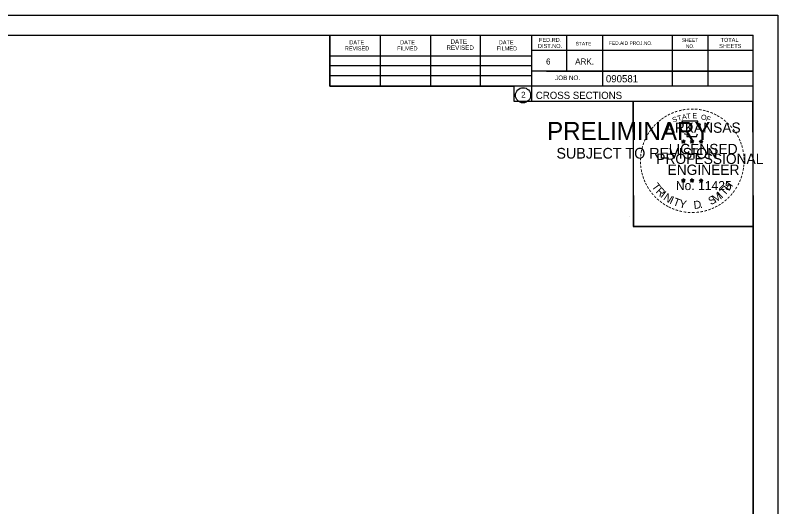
# Model space of a CAD drawing. Extents: x 1322838 to 1324533, y 339903 to 351025.
# Drawn here: x 1323718.5 to 1323866.6, y 350929.8 to 351025.3 of the extents above; entities that cross this region are included whole.
import ezdxf

# ---------------------------------------------------------------- set-up
doc = ezdxf.new("R2010")
doc.units = 0
doc.layers.add('R_No Plot', color=7, linetype='Continuous')

msp = doc.modelspace()

# ---------------------------------------------------------------- linework, layer by layer
at = {"layer": 'R_No Plot'}
for p, q in [((1323533.31, 351025.28), (1323866.65, 351025.28)), ((1323545.72, 351021.38), (1323861.9, 351021.38)), ((1323779.64, 351011.5), (1323779.64, 351021.38)), ((1323789.5, 351011.5), (1323789.5, 351021.18)), ((1323799.26, 351011.5), (1323799.26, 351021.18)), ((1323808.94, 351011.5), (1323808.94, 351021.18)), ((1323818.8, 351021.38), (1323818.8, 351008.58)), ((1323825.64, 351021.38), (1323825.64, 351014.44)), ((1323832.58, 351021.38), (1323832.58, 351011.5)), ((1323846.16, 351021.38), (1323846.16, 351011.5)), ((1323853.1, 351021.38), (1323853.1, 351011.5)), ((1323861.9, 350815.92), (1323861.9, 351021.38)), ((1323861.9, 351018.44), (1323818.8, 351018.44)), ((1323861.9, 351018.46), (1323861.9, 351018.46)), ((1323779.64, 351017.36), (1323818.8, 351017.36)), ((1323779.64, 351015.5), (1323818.8, 351015.5)), ((1323779.64, 351011.5), (1323779.64, 351013.56)), ((1323779.64, 351013.56), (1323818.8, 351013.56)), ((1323861.9, 351014.44), (1323818.8, 351014.44)), ((1323821.76, 351014.44), (1323861.9, 351014.44)), ((1323861.9, 351011.5), (1323779.64, 351011.5)), ((1323818.8, 351008.58), (1323861.9, 351008.58)), ((1323847.98, 351000.84), (1323848.33, 351000.73)), ((1323847.98, 351000.84), (1323848.23, 351000.79)), ((1323847.98, 351000.84), (1323848.22, 351000.72)), ((1323848.11, 351000.43), (1323848.33, 351000.73)), ((1323848.11, 351000.43), (1323848.24, 351000.67)), ((1323848.11, 351000.43), (1323848.33, 351000.65)), ((1323848.33, 351001.09), (1323848.29, 351000.84)), ((1323848.33, 351000.73), (1323848.33, 351001.09)), ((1323848.33, 351001.09), (1323848.38, 351000.84)), ((1323848.68, 351000.84), (1323848.33, 351000.73)), ((1323848.54, 351000.43), (1323848.33, 351000.73)), ((1323848.54, 351000.43), (1323848.33, 351000.64)), ((1323848.68, 351000.84), (1323848.39, 351000.79)), ((1323848.54, 351000.43), (1323848.41, 351000.72)), ((1323848.68, 351000.84), (1323848.47, 351000.74)), ((1323849.65, 351000.84), (1323850, 351000.73)), ((1323849.65, 351000.84), (1323849.9, 351000.79)), ((1323849.65, 351000.84), (1323849.89, 351000.72)), ((1323849.78, 351000.43), (1323850, 351000.73)), ((1323849.78, 351000.43), (1323849.91, 351000.67)), ((1323849.78, 351000.43), (1323850, 351000.65)), ((1323850, 351001.09), (1323849.96, 351000.84)), ((1323850, 351000.73), (1323850, 351001.09)), ((1323850, 351001.09), (1323850.05, 351000.84)), ((1323850.35, 351000.84), (1323850, 351000.73)), ((1323850.21, 351000.43), (1323850, 351000.73)), ((1323850.21, 351000.43), (1323850, 351000.64)), ((1323850.35, 351000.84), (1323850.06, 351000.79)), ((1323850.21, 351000.43), (1323850.08, 351000.72)), ((1323850.35, 351000.84), (1323850.14, 351000.74)), ((1323851.41, 351000.83), (1323851.76, 351000.71)), ((1323851.41, 351000.83), (1323851.67, 351000.78)), ((1323851.41, 351000.83), (1323851.65, 351000.7)), ((1323851.55, 351000.42), (1323851.76, 351000.71)), ((1323851.55, 351000.42), (1323851.67, 351000.66)), ((1323851.55, 351000.42), (1323851.76, 351000.63)), ((1323851.76, 351001.08), (1323851.72, 351000.83)), ((1323851.76, 351000.71), (1323851.76, 351001.08)), ((1323851.76, 351001.08), (1323851.81, 351000.83)), ((1323852.11, 351000.83), (1323851.76, 351000.71)), ((1323851.98, 351000.42), (1323851.76, 351000.71)), ((1323851.98, 351000.42), (1323851.76, 351000.63)), ((1323852.11, 351000.83), (1323851.82, 351000.78)), ((1323851.98, 351000.42), (1323851.84, 351000.71)), ((1323852.11, 351000.83), (1323851.91, 351000.72)), ((1323847.98, 350993.26), (1323848.33, 350993.15)), ((1323847.98, 350993.26), (1323848.23, 350993.22)), ((1323847.98, 350993.26), (1323848.21, 350993.14)), ((1323848.11, 350992.86), (1323848.33, 350993.15)), ((1323848.11, 350992.86), (1323848.24, 350993.1)), ((1323848.11, 350992.86), (1323848.32, 350993.07)), ((1323848.33, 350993.52), (1323848.28, 350993.27)), ((1323848.54, 350992.86), (1323848.32, 350993.07)), ((1323848.33, 350993.15), (1323848.33, 350993.52)), ((1323848.33, 350993.52), (1323848.37, 350993.27)), ((1323848.67, 350993.26), (1323848.33, 350993.15)), ((1323848.54, 350992.86), (1323848.33, 350993.15)), ((1323848.67, 350993.26), (1323848.39, 350993.22)), ((1323848.54, 350992.86), (1323848.4, 350993.15)), ((1323848.67, 350993.26), (1323848.47, 350993.16)), ((1323849.65, 350993.26), (1323849.99, 350993.15)), ((1323849.65, 350993.26), (1323849.9, 350993.22)), ((1323849.65, 350993.26), (1323849.88, 350993.14)), ((1323849.78, 350992.86), (1323849.99, 350993.15)), ((1323849.78, 350992.86), (1323849.9, 350993.1)), ((1323849.78, 350992.86), (1323849.99, 350993.07)), ((1323849.99, 350993.52), (1323849.95, 350993.27)), ((1323849.99, 350993.15), (1323849.99, 350993.52)), ((1323849.99, 350993.52), (1323850.04, 350993.27)), ((1323850.34, 350993.26), (1323849.99, 350993.15)), ((1323850.21, 350992.86), (1323849.99, 350993.15)), ((1323850.21, 350992.86), (1323849.99, 350993.07)), ((1323850.34, 350993.26), (1323850.06, 350993.22)), ((1323850.21, 350992.86), (1323850.07, 350993.15)), ((1323850.34, 350993.26), (1323850.14, 350993.16)), ((1323851.41, 350993.25), (1323851.76, 350993.14)), ((1323851.41, 350993.25), (1323851.67, 350993.21)), ((1323851.41, 350993.25), (1323851.65, 350993.13)), ((1323851.55, 350992.85), (1323851.76, 350993.14)), ((1323851.55, 350992.85), (1323851.67, 350993.09)), ((1323851.55, 350992.85), (1323851.76, 350993.06)), ((1323851.76, 350993.51), (1323851.72, 350993.26)), ((1323851.76, 350993.14), (1323851.76, 350993.51)), ((1323851.76, 350993.51), (1323851.81, 350993.26)), ((1323852.11, 350993.25), (1323851.76, 350993.14)), ((1323851.97, 350992.85), (1323851.76, 350993.14)), ((1323851.97, 350992.85), (1323851.76, 350993.06)), ((1323852.11, 350993.25), (1323851.82, 350993.21)), ((1323851.97, 350992.85), (1323851.84, 350993.14)), ((1323852.11, 350993.25), (1323851.9, 350993.15)), ((1323837.93, 350986.13), (1323837.93, 350986.13))]:
    msp.add_line(p, q, dxfattribs=at)
for points in [[(1323533.31, 351025.28), (1323866.65, 351025.28), (1323866.65, 350811.94), (1323533.31, 350811.94)], [(1323779.64, 351021.38), (1323779.64, 351011.5), (1323815.37, 351011.5), (1323815.37, 351008.58), (1323838.57, 351008.58), (1323838.57, 350984.25), (1323861.9, 350984.25), (1323861.9, 350815.92), (1323545.72, 350815.92), (1323545.72, 351021.38)], [(1323838.57, 351008.58), (1323861.77, 351008.58), (1323861.9, 350984.25), (1323838.69, 350984.25)]]:
    msp.add_lwpolyline(points, close=True, dxfattribs=at)
for points in [[(1323848.02, 351004.72), (1323848.29, 351003.89)], [(1323851.53, 351003.79), (1323851.67, 351004.08), (1323850.99, 351004.05), (1323851.14, 351004.72), (1323848.02, 351004.72)], [(1323848.51, 351002.29), (1323848.51, 351002.21), (1323849.08, 351002.19), (1323849.02, 351001.71), (1323850.89, 351001.71), (1323851.09, 351002.25)], [(1323848.33, 351001.09), (1323848.54, 351000.43), (1323847.98, 351000.84), (1323848.68, 351000.84), (1323848.11, 351000.43), (1323848.33, 351001.09)], [(1323850, 351001.09), (1323850.21, 351000.43), (1323849.65, 351000.84), (1323850.35, 351000.84), (1323849.78, 351000.43), (1323850, 351001.09)], [(1323851.76, 351001.08), (1323851.98, 351000.42), (1323851.41, 351000.83), (1323852.11, 351000.83), (1323851.55, 351000.42), (1323851.76, 351001.08)], [(1323848.33, 350993.52), (1323848.54, 350992.86), (1323847.98, 350993.26), (1323848.67, 350993.26), (1323848.11, 350992.86), (1323848.33, 350993.52)], [(1323849.99, 350993.52), (1323850.21, 350992.86), (1323849.65, 350993.26), (1323850.34, 350993.26), (1323849.78, 350992.86), (1323849.99, 350993.52)], [(1323851.76, 350993.51), (1323851.97, 350992.85), (1323851.41, 350993.25), (1323852.11, 350993.25), (1323851.55, 350992.85), (1323851.76, 350993.51)]]:
    msp.add_lwpolyline(points, dxfattribs=at)
for centre, radius in [((1323817.18, 351009.72), 1.47), ((1323848.33, 351000.73), 0.172), ((1323848.33, 351000.73), 0.145), ((1323848.33, 351000.73), 0.116), ((1323848.33, 351000.73), 0.0991), ((1323848.33, 351000.73), 0.0747), ((1323848.33, 351000.73), 0.0495), ((1323848.33, 351000.73), 0.0296), ((1323850, 351000.73), 0.172), ((1323850, 351000.73), 0.145), ((1323850, 351000.73), 0.116), ((1323850, 351000.73), 0.0991), ((1323850, 351000.73), 0.0747), ((1323850, 351000.73), 0.0495), ((1323850, 351000.73), 0.0296), ((1323851.76, 351000.71), 0.172), ((1323851.76, 351000.71), 0.145), ((1323851.76, 351000.71), 0.116), ((1323851.76, 351000.71), 0.0991), ((1323851.76, 351000.71), 0.0747), ((1323851.76, 351000.71), 0.0495), ((1323851.76, 351000.71), 0.0296), ((1323848.32, 350993.15), 0.172), ((1323848.32, 350993.15), 0.145), ((1323848.32, 350993.15), 0.116), ((1323848.32, 350993.15), 0.0991), ((1323848.32, 350993.15), 0.0747), ((1323848.32, 350993.15), 0.0495), ((1323848.32, 350993.15), 0.0296), ((1323849.99, 350993.15), 0.172), ((1323849.99, 350993.15), 0.145), ((1323849.99, 350993.15), 0.116), ((1323849.99, 350993.15), 0.0991), ((1323849.99, 350993.15), 0.0747), ((1323849.99, 350993.15), 0.0495), ((1323849.99, 350993.15), 0.0296), ((1323851.76, 350993.14), 0.172), ((1323851.76, 350993.14), 0.145), ((1323851.76, 350993.14), 0.116), ((1323851.76, 350993.14), 0.0991), ((1323851.76, 350993.14), 0.0747), ((1323851.76, 350993.14), 0.0495), ((1323851.76, 350993.14), 0.0296)]:
    msp.add_circle(centre, radius, dxfattribs=at)

# ---------------------------------------------------------------- texts
for s, height, rotation, p in [('DATE', 0.879, 360, (1323803.08, 351019.72)), ('FED.RD.', 0.782, 360, (1323820.28, 351020.1)), ('SHEET', 0.684, 360, (1323848.02, 351020.1)), ('TOTAL', 0.782, 360, (1323855.54, 351020.1)), ('REVISED', 0.782, 360, (1323782.56, 351018.44)), ('DATE', 0.782, 360, (1323783.44, 351019.62)), ('FILMED', 0.782, 360, (1323792.72, 351018.44)), ('DATE', 0.782, 360, (1323793.3, 351019.62)), ('REVISED', 0.879, 360, (1323802.3, 351018.54)), ('FILMED', 0.782, 360, (1323812.06, 351018.44)), ('DATE', 0.782, 360, (1323812.46, 351019.62)), ('DIST.NO.', 0.782, 360, (1323820.08, 351018.92)), ('STATE', 0.684, 360, (1323827.4, 351019.42)), ('FED.AID PROJ.NO.', 0.684, 360, (1323833.86, 351019.52)), ('NO.', 0.684, 360, (1323848.8, 351018.92)), ('SHEETS', 0.782, 360, (1323855.26, 351018.92)), ('6', 1.17, 360, (1323821.64, 351015.7)), ('ARK.', 1.172, 360, (1323827.3, 351015.7)), ('JOB NO.', 0.879, 360, (1323823.4, 351012.68)), ('090581', 1.4, 360, (1323833.27, 351012.24)), ('2', 1.17, 360, (1323816.8, 351009.23)), ('CROSS SECTIONS', 1.4, 360, (1323819.66, 351009.01)), ('-', 1.6, 34.0636, (1323844.91, 351004.89)), ('-', 1.6, 28.7918, (1323845.5, 351005.26)), ('-', 1.6, 24.3072, (1323846.14, 351005.57)), ('-', 1.6, 19.1761, (1323846.77, 351005.84)), ('T', 1, 16.4036, (1323847.29, 351004.72)), ('-', 1.6, 13.6301, (1323847.52, 351006.08)), ('A', 1, 11.2132, (1323848.12, 351004.98)), ('-', 1.6, 10.2193, (1323848.2, 351006.25)), ('T', 1, 6.0228, (1323848.97, 351005.14)), ('-', 1.6, 5.8968, (1323848.93, 351006.36)), ('-', 1.6, 0.1862, (1323849.7, 351006.43)), ('E', 1, 0.8323, (1323850.07, 351005.25)), ('-', 1.6, 357.743, (1323850.42, 351006.41)), ('-', 1.6, 352.1617, (1323851.17, 351006.36)), ('O', 1, 350.4515, (1323851.67, 351005.04)), ('-', 1.6, 347.2049, (1323851.88, 351006.24)), ('F', 1, 340.0707, (1323852.63, 351004.81)), ('-', 1.6, 342.3362, (1323852.52, 351006.09)), ('-', 1.6, 337.8551, (1323853.25, 351005.87)), ('-', 1.6, 334.1211, (1323853.89, 351005.6)), ('-', 1.6, 329.6409, (1323854.46, 351005.31)), ('PRELIMINARY', 3.5, 360, (1323821.85, 351001.05)), ('-', 1.6, 42.9622, (1323843.42, 351003.7)), ('-', 1.6, 38.9507, (1323843.85, 351004.11)), ('-', 1.6, 36.2317, (1323844.33, 351004.49)), ('ARKANSAS', 2, 360, (1323844.87, 351002.43)), ('S', 1, 21.594, (1323846.38, 351004.39)), ('-', 1.6, 325.8627, (1323855.11, 351004.95)), ('-', 1.6, 320.5297, (1323855.72, 351004.53)), ('-', 1.6, 315.5786, (1323856.32, 351004.04)), ('DWB', 0.01, 360, (1323822.59, 351002.89)), ('-', 1.6, 54.2325, (1323842.15, 351002.17)), ('-', 1.6, 50.6142, (1323842.57, 351002.73)), ('-', 1.6, 48.423, (1323842.97, 351003.22)), ('-', 1.6, 309.8797, (1323856.89, 351003.49)), ('-', 1.6, 306.6522, (1323857.41, 351002.89)), ('-', 1.6, 62.8713, (1323841.52, 351001.02)), ('-', 1.6, 58.0706, (1323841.83, 351001.64)), ('-', 1.4, 303.6753, (1323857.9, 351002.32)), ('-', 1.6, 299.6684, (1323858.22, 351001.71)), ('-', 1.6, 294.6628, (1323858.54, 351001.1)), ('-', 1.6, 75.461, (1323840.84, 350999.07)), ('-', 1.6, 72.3945, (1323841.04, 350999.78)), ('-', 1.6, 67.7743, (1323841.26, 351000.41)), ('LICENSED', 2, 360, (1323845.47, 350998.28)), ('DWB', 0.01, 360, (1323848.32, 351000.72)), ('DWB', 0.01, 360, (1323849.99, 351000.72)), ('DWB', 0.01, 360, (1323851.75, 351000.71)), ('-', 1.6, 290.5728, (1323858.8, 351000.52)), ('-', 1.6, 285.1233, (1323859.03, 350999.94)), ('SUBJECT TO REVISION', 2.0751, 360, (1323823.66, 350997.42)), ('-', 1.6, 85.1863, (1323840.63, 350997.67)), ('-', 1.6, 81.2013, (1323840.71, 350998.36)), ('PROFESSIONAL', 2, 360, (1323843.05, 350996.37)), ('-', 1.6, 280.5493, (1323859.23, 350999.2)), ('-', 1.6, 276.5962, (1323859.39, 350998.43)), ('-', 1.6, 89.0622, (1323840.61, 350996.96)), ('-', 1.6, 274.3301, (1323859.45, 350997.71)), ('-', 1.6, 269.9407, (1323859.49, 350997.08)), ('-', 1.6, 94.1959, (1323840.64, 350996.24)), ('-', 1.6, 98.9479, (1323840.72, 350995.57)), ('ENGINEER', 2, 360, (1323845.24, 350994.25)), ('-', 1.6, 260.9953, (1323859.4, 350995.76)), ('-', 1.6, 263.5172, (1323859.47, 350996.41)), ('-', 1.6, 101.7149, (1323840.85, 350994.84)), ('-', 1.6, 105.4578, (1323841.01, 350994.24)), ('-', 1.6, 109.0874, (1323841.23, 350993.61)), ('-', 1.6, 252.8681, (1323859.11, 350994.36)), ('-', 1.6, 255.7626, (1323859.29, 350995.08)), ('-', 1.6, 114.0643, (1323841.48, 350993.02)), ('-', 1.6, 115.7289, (1323841.79, 350992.4)), ('T', 1.54, 306.0406, (1323842.08, 350991.99)), ('No. 11425', 1.757, 360, (1323846.86, 350991.3)), ('DWB', 0.01, 360, (1323848.31, 350993.15)), ('DWB', 0.01, 360, (1323849.98, 350993.15)), ('DWB', 0.01, 360, (1323851.75, 350993.14)), ('H', 1.54, 54.6088, (1323857.21, 350991.03)), ('-', 1.6, 244.6197, (1323858.62, 350993.06)), ('-', 1.6, 247.8887, (1323858.88, 350993.69)), ('-', 1.6, 120.4471, (1323842.14, 350991.81)), ('-', 1.6, 125.8934, (1323842.55, 350991.25)), ('R', 1.54, 314.005, (1323842.85, 350990.94)), ('I', 1.54, 321.9694, (1323843.75, 350990.01)), ('I', 1.54, 42.1136, (1323855.75, 350989.61)), ('T', 1.54, 46.6444, (1323856.32, 350990.08)), ('-', 1.6, 233.8452, (1323857.82, 350991.65)), ('-', 1.6, 239.0712, (1323858.23, 350992.31)), ('-', 1.6, 130.7181, (1323843.01, 350990.7)), ('-', 1.6, 134.2238, (1323843.53, 350990.16)), ('-', 1.6, 138.9338, (1323844.05, 350989.69)), ('N', 1.54, 326.5002, (1323844.31, 350989.54)), ('I', 1.54, 335.3603, (1323845.52, 350988.75)), ('T', 1.54, 339.8912, (1323846.18, 350988.43)), ('Y', 1.54, 347.8556, (1323847.4, 350987.98)), ('S', 1.54, 26.9312, (1323853.63, 350988.35)), ('M', 1.54, 32.6563, (1323854.47, 350988.76)), ('-', 1.6, 221.0851, (1323856.39, 350990.01)), ('-', 1.6, 225.7653, (1323856.92, 350990.52)), ('-', 1.6, 231.2538, (1323857.39, 350991.09)), ('-', 1.6, 144.6463, (1323844.61, 350989.29)), ('-', 1.6, 148.0898, (1323845.17, 350988.91)), ('-', 1.6, 151.5704, (1323845.75, 350988.59)), ('-', 1.6, 154.6002, (1323846.27, 350988.34)), ('D', 1.54, 6.3969, (1323850.39, 350987.62)), ('.', 1.54, 13.7642, (1323851.58, 350987.75)), ('-', 1.6, 204.2516, (1323854.13, 350988.49)), ('-', 1.6, 207.3568, (1323854.75, 350988.81)), ('-', 1.6, 212.2491, (1323855.31, 350989.15)), ('-', 1.6, 215.7363, (1323855.84, 350989.54)), ('-', 1.6, 158.5612, (1323846.89, 350988.09)), ('-', 1.6, 162.7983, (1323847.58, 350987.88)), ('-', 1.6, 167.5555, (1323848.29, 350987.71)), ('-', 1.6, 173.1155, (1323849.07, 350987.6)), ('-', 1.6, 176.5183, (1323849.81, 350987.55)), ('-', 1.6, 181.5918, (1323850.56, 350987.57)), ('-', 1.6, 185.8167, (1323851.37, 350987.64)), ('-', 1.6, 191.2858, (1323852.1, 350987.78)), ('-', 1.6, 195.4743, (1323852.83, 350987.97)), ('-', 1.6, 200.7184, (1323853.51, 350988.22))]:
    msp.add_text(s, height=height, rotation=rotation, dxfattribs=at).set_placement(p)

doc.saveas('drawing.dxf')
